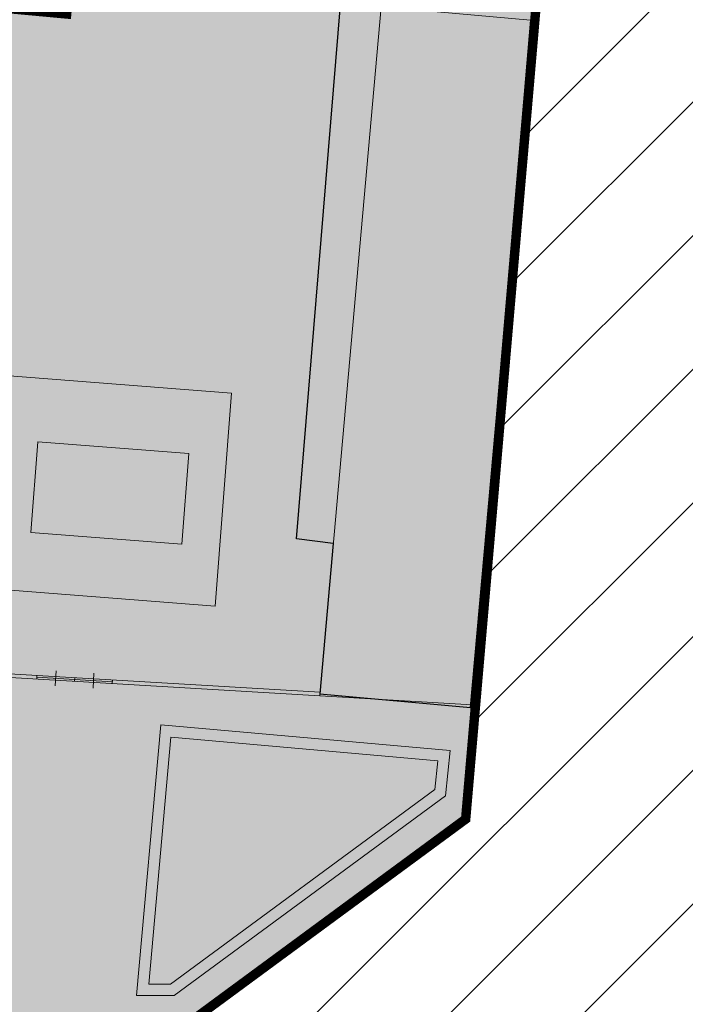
# Model space of a CAD drawing. Extents: x -1000932 to 2054797, y 285738 to 764020.
# Tile 644 of 656: x 861682 to 879274, y 500538 to 526576. Entities that reach past the tile are written whole.
import ezdxf

# ---------------------------------------------------------------- set-up
doc = ezdxf.new("R2010")
doc.units = 0
doc.header["$MEASUREMENT"] = 0
doc.layers.add('--schets pp', color=1, linetype='CONTINUOUS')
doc.layers.add('A-0900-TERREIN', color=14, linetype='CONTINUOUS')
for name, color, linetype, lineweight in [('B02', 1, 'CONTINUOUS', 30), ('B14', 1, 'CONTINUOUS', 30), ('V00', 7, 'CONTINUOUS', 0)]:
    doc.layers.add(name, color=color, linetype=linetype, lineweight=lineweight)

# ---------------------------------------------------------------- blocks, each defined once
blk = doc.blocks.new('eigendomssituatie')
at = {"layer": '--schets pp', "linetype": 'Continuous', "transparency": 33554495}
h = blk.add_hatch(color=140, dxfattribs=at)
h.dxf.hatch_style = 1
h.paths.add_polyline_path([(9221, 16017), (-3884, 17237), (-5436, 504), (0, 0), (-2500, -26949), (-6847, -26546), (-6943, -27582), (-9442, -27350), (-9346, -26314), (-13692, -25911), (-13542, -23750), (-24868, -22700), (-35971, -21670), (-39085, -21481), (-35919, 15171), (-35449, 20057), (-40996, 20385), (-45060, -52868), (-5988, -60874), (-5392, -55500), (3604, -48873)])
at = {"layer": '--schets pp', "color": 140, "linetype": 'Continuous', "const_width": 250}
blk.add_lwpolyline([(9221, 16017), (-3884, 17237), (-5436, 504), (0, 0), (-2500, -26949), (-6847, -26546), (-6943, -27582), (-9442, -27350), (-9346, -26314), (-13692, -25911), (-13542, -23750), (-24868, -22700), (-35971, -21670), (-39085, -21481), (-35919, 15171), (-35449, 20057), (-40996, 20385), (-45060, -52868), (-5988, -60874), (-5392, -55500), (3604, -48873)], close=True, dxfattribs=at)

msp = doc.modelspace()

# ---------------------------------------------------------------- hatches: boundary and pattern name
at = {"layer": '--schets pp', "linetype": 'Continuous'}
h = msp.add_hatch(dxfattribs=at)
h.set_pattern_fill('ANSI31', color=241, scale=20000)
h.set_pattern_definition([(45, (528312, 0), (-1767.767, 1767.767), [])])
edge = h.paths.add_edge_path()
edge.add_line((884116.828, 599424.851), (882423.395, 580081.091))
edge.add_line((882423.395, 580081.091), (889913.744, 579453.983))
edge.add_line((889913.744, 579453.983), (883041.958, 500066.664))
edge.add_line((883041.958, 500066.664), (873929.617, 493354.472))
edge.add_line((873929.617, 493354.472), (872686.018, 482143.686))
edge.add_line((872686.018, 482143.686), (872199.183, 482209.964))
edge.add_line((872199.183, 482209.964), (869066.62, 459200.025))
edge.add_line((869066.62, 459200.025), (843234.372, 465342.604))
edge.add_line((843234.372, 465342.604), (846552.823, 486994.847))
edge.add_line((846552.823, 486994.847), (814337.088, 493299.452))
edge.add_line((814337.088, 493299.452), (818906.995, 575452.455))
edge.add_arc((837543.896, 574415.744), 18665.712, 106.9763879, 176.8161015, ccw=False)
edge.add_line((832093.926, 592268.101), (850249.646, 598455.689))
edge.add_arc((864026.501, 564014.999), 37093.974, 88.4396865, 111.8022388, ccw=False)
edge.add_line((865036.541, 601095.219), (866560.327, 600961.82))
edge.add_line((866560.327, 600961.82), (884116.828, 599424.851))
edge = h.paths.add_edge_path(flags=16)
edge.add_line((873282.823, 590335.058), (871586.074, 570953.43))
edge.add_line((871586.074, 570953.43), (879086.187, 570325.504))
edge.add_line((879086.187, 570325.504), (873469.291, 505435.484))
edge.add_line((873469.291, 505435.484), (864473.346, 498809.03))
edge.add_line((864473.346, 498809.03), (863877.229, 493435.155))
edge.add_line((863877.229, 493435.155), (863639.536, 493467.515))
edge.add_line((863639.536, 493467.515), (860646.315, 471481.093))
edge.add_line((860646.315, 471481.093), (854515.362, 472938.955))
edge.add_line((854515.362, 472938.955), (857891.198, 494965.624))
edge.add_line((857891.198, 494965.624), (824805.408, 501440.499))
edge.add_line((824805.408, 501440.499), (828891.56, 574897.046))
edge.add_arc((837543.896, 574415.744), 8665.712, 106.1143616, 176.8161015, ccw=False)
edge.add_line((835138.68, 582740.977), (853741.284, 589080.866))
edge.add_arc((864026.501, 564014.999), 27093.974, 89.0254668, 112.3096958, ccw=False)
edge.add_line((864487.315, 591105.053), (865688.221, 590999.921))
edge.add_line((865688.221, 590999.921), (873282.823, 590335.058))

# ---------------------------------------------------------------- linework, layer by layer
at = {"layer": '--schets pp', "color": 241, "linetype": 'Continuous', "const_width": 100}
msp.add_lwpolyline([(873282.823, 590335.058), (871586.074, 570953.43), (879086.187, 570325.504), (873469.291, 505435.484), (864473.346, 498809.03), (863877.229, 493435.155), (863639.536, 493467.515), (860646.315, 471481.093), (854515.362, 472938.955), (857891.198, 494965.624), (824805.408, 501440.499), (828891.56, 574897.046, -0.318668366), (835138.68, 582740.977), (853741.284, 589080.866, -0.10194762), (864487.315, 591105.053), (865688.221, 590999.921)], format="xyb", close=True, dxfattribs=at)
at = {"layer": 'A-0900-TERREIN', "color": 8, "linetype": 'Continuous', "lineweight": 13}
msp.add_lwpolyline([(873643.955, 508453.78), (869613.955, 508692.234), (871234.955, 526915.78), (875180.955, 526564.78)], close=True, dxfattribs=at)
at = {"layer": 'A-0900-TERREIN', "color": 14, "linetype": 'Continuous', "lineweight": 13}
for points in [[(864129.002, 509016.749), (864134.909, 509116.577)], [(869619.862, 508792.062), (869613.955, 508692.234)]]:
    msp.add_lwpolyline(points, dxfattribs=at)
at = {"layer": 'B02', "flags": 128}
msp.add_lwpolyline([(869969.221, 512727.921), (869611.221, 508748.921), (873596.221, 508389.921), (875224.221, 526559.921)], dxfattribs=at)
at = {"layer": 'B14', "flags": 128}
msp.add_lwpolyline([(869969.221, 512727.921), (868996.221, 512842.921), (870235.221, 527829.921), (875271.221, 527292.921), (875224.221, 526559.921)], dxfattribs=at)
at = {"layer": 'V00', "flags": 128}
for points in [[(873469.291, 505435.484), (879086.409, 570328.062)], [(869619.862, 508792.062), (854511.826, 509681.89)], [(869613.955, 508692.234), (854575.276, 509582.062)], [(862622.76, 508955.593), (862646.385, 509354.89)], [(862132.498, 509134.905), (862138.284, 509232.718)], [(862135.448, 509184.765), (864131.955, 509066.655)], [(863130.744, 509075.796), (863136.651, 509175.624)], [(863621.018, 508896.53), (863644.635, 509295.843)], [(864473.346, 498809.03), (873469.291, 505435.484)]]:
    msp.add_lwpolyline(points, dxfattribs=at)
for points in [[(855451.373, 519419.015), (861433.662, 518958.343), (861295.459, 517163.655), (867277.752, 516702.984), (866843.948, 511069.655), (860861.659, 511530.327), (860723.459, 509735.64), (854741.17, 510196.312)], [(862163.276, 515408.671), (861979.01, 513015.749), (865967.198, 512708.64), (866151.471, 515101.562)], [(873062.955, 507248.796), (865407.955, 507929.718), (864771.213, 500771.405), (865767.955, 500771.405), (872938.955, 506053.593)], [(872733.143, 506976.952), (865680.198, 507604.312), (865099.08, 501071.405), (865669.393, 501071.405), (872654.244, 506216.484)]]:
    msp.add_lwpolyline(points, close=True, dxfattribs=at)

# ---------------------------------------------------------------- block references
at = {"layer": '--schets pp', "linetype": 'Continuous'}
msp.add_blockref('eigendomssituatie', (869864.96, 554308.852), dxfattribs=at)

doc.saveas('drawing.dxf')
